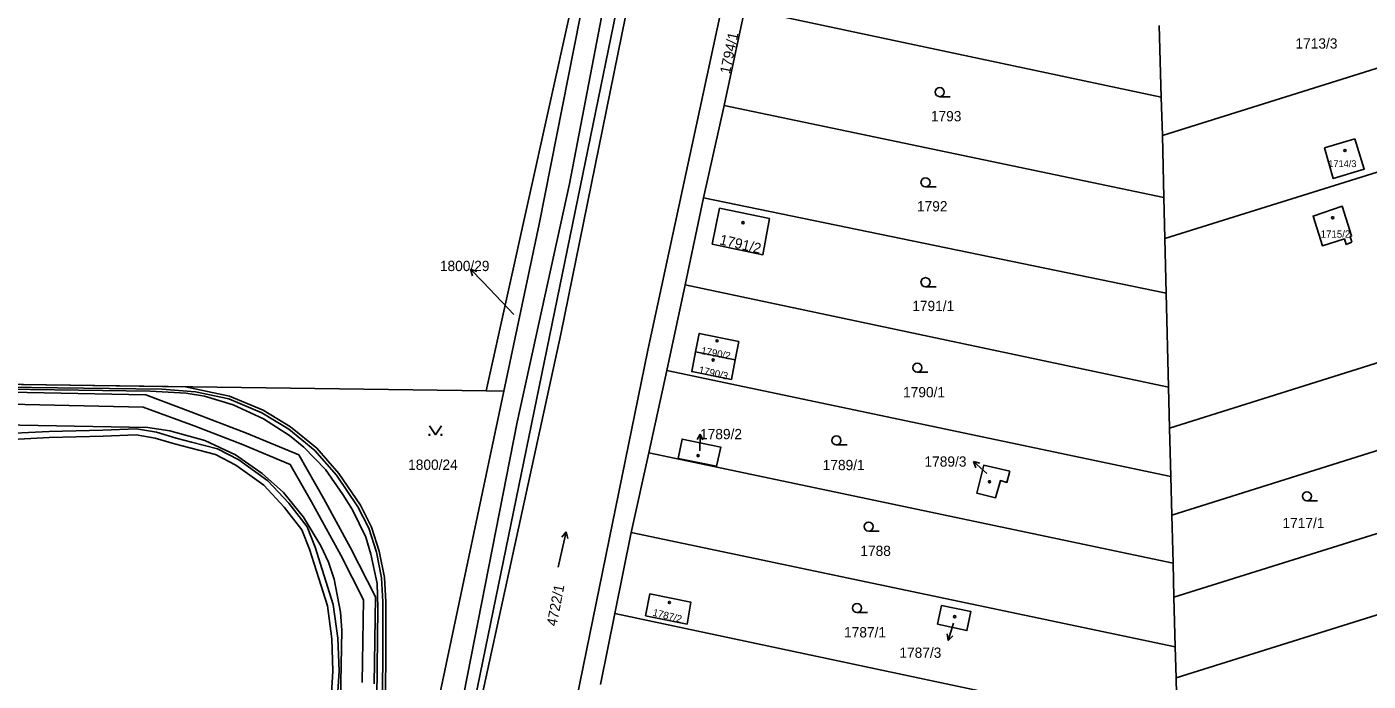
# Model space of a CAD drawing. Extents: x -756746 to -753363, y -1166406 to -1161727.
# Drawn here: x -756087.8 to -755865.5, y -1163801.4 to -1163692.9 of the extents above; entities that cross this region are included whole.
import ezdxf

# ---------------------------------------------------------------- set-up
doc = ezdxf.new("R2010")
doc.units = 0
for name, color, linetype in [('Hranice parcel', 7, 'Continuous'), ('Parcelní čísla', 7, 'Continuous'), ('Pop  PČ popisy', 7, 'Continuous'), ('Věcná břemena k části', 7, 'Continuous'), ('Značky budov', 7, 'Continuous'), ('Značky kultur', 7, 'Continuous')]:
    doc.layers.add(name, color=color, linetype=linetype)

msp = doc.modelspace()

# ---------------------------------------------------------------- linework, layer by layer
at = {"layer": 'Hranice parcel'}
for p, q in [((-755830.44, -1163689.28), (-755899.61, -1163710.97)), ((-755968.81, -1163689.99), (-755972.23, -1163705.96)), ((-755899.83, -1163704.61), (-755968.81, -1163689.99)), ((-755899.83, -1163704.61), (-755900.15, -1163692.73)), ((-755899.61, -1163710.97), (-755899.83, -1163704.61)), ((-755825.47, -1163704.93), (-755899.21, -1163728.02)), ((-755972.23, -1163705.96), (-755975.66, -1163721.29)), ((-755899.39, -1163721.25), (-755972.23, -1163705.96)), ((-755899.39, -1163721.25), (-755899.61, -1163710.97)), ((-755975.66, -1163721.29), (-755978.71, -1163735.71)), ((-755898.98, -1163737.06), (-755975.66, -1163721.29)), ((-755899.21, -1163728.02), (-755899.39, -1163721.25)), ((-755899.21, -1163728.02), (-755898.98, -1163737.06)), ((-755978.71, -1163735.71), (-755981.72, -1163749.88)), ((-755898.58, -1163752.68), (-755978.71, -1163735.71)), ((-755898.98, -1163737.06), (-755898.58, -1163752.68)), ((-755898.41, -1163759.43), (-755834.35, -1163739.29)), ((-755976.97, -1163746.83), (-755970.41, -1163748.14)), ((-755898.04, -1163773.86), (-755812.19, -1163746.79)), ((-755981.72, -1163749.88), (-755984.74, -1163763.54)), ((-755898.2, -1163767.48), (-755981.72, -1163749.88)), ((-756028.75, -1163847.83), (-756008.76, -1163753.31)), ((-756008.76, -1163753.31), (-756011.68, -1163753.27)), ((-755898.58, -1163752.68), (-755898.41, -1163759.43)), ((-755898.41, -1163759.43), (-755898.2, -1163767.48)), ((-755984.74, -1163763.54), (-755987.65, -1163776.73)), ((-755897.84, -1163781.82), (-755984.74, -1163763.54)), ((-755898.2, -1163767.48), (-755898.04, -1163773.86)), ((-755897.69, -1163787.45), (-755846.74, -1163771.49)), ((-755804.32, -1163771.59), (-755897.35, -1163800.85)), ((-755897.84, -1163781.82), (-755898.04, -1163773.86)), ((-755987.65, -1163776.73), (-755990.37, -1163790.16)), ((-755897.48, -1163795.7), (-755987.65, -1163776.73)), ((-755897.69, -1163787.45), (-755897.84, -1163781.82)), ((-755897.48, -1163795.7), (-755897.69, -1163787.45)), ((-755990.37, -1163790.16), (-755992.75, -1163801.91)), ((-755897.12, -1163809.92), (-755990.37, -1163790.16)), ((-755897.35, -1163800.85), (-755897.48, -1163795.7)), ((-755897.35, -1163800.85), (-755897.12, -1163809.92))]:
    msp.add_line(p, q, dxfattribs=at)
for points in [[(-755917.3, -1163374.86), (-755927.73, -1163382.92), (-755931, -1163395.43), (-755934.7, -1163412.94), (-755944.17, -1163457.24), (-755955.04, -1163510.59), (-755961.39, -1163543.13), (-755969.75, -1163580.08), (-755980.44, -1163632.87), (-755990.68, -1163681.52), (-755997.89, -1163718.98), (-756006.55, -1163758.47), (-756015.37, -1163803.5), (-756020.15, -1163836.16), (-756019.18, -1163844.93), (-756014.35, -1163853.47)], [(-756011.68, -1163753.27), (-755994.26, -1163674.75), (-755980.32, -1163606.29), (-755967.88, -1163547.36), (-755956.27, -1163487.62), (-755943.66, -1163426.24), (-755935.26, -1163383.38), (-755933.13, -1163379.29)], [(-755933.13, -1163379.29), (-755954.1, -1163486.09), (-755978.68, -1163603.21), (-756002.91, -1163725.66), (-756008.76, -1163753.31)], [(-756014.35, -1163853.47), (-756014.92, -1163851.04), (-756015.32, -1163840.96), (-756014, -1163811.28), (-755999.32, -1163743.87), (-755982.92, -1163663.24), (-755962.87, -1163572.61)], [(-756001.06, -1163844.06), (-755998.8, -1163814.69), (-755984.9, -1163746.54), (-755967.63, -1163666.61), (-755951.38, -1163588.81), (-755949.61, -1163580.31)], [(-755867.69, -1163711.53), (-755872.72, -1163713.02), (-755871.28, -1163718.08), (-755866.16, -1163716.55), (-755867.69, -1163711.53)], [(-755868.2, -1163728.63), (-755869.15, -1163729.01), (-755869.45, -1163728.08), (-755873.1, -1163729.23), (-755874.64, -1163724.32), (-755869.8, -1163722.68), (-755868.26, -1163727.59), (-755868.5, -1163727.69), (-755868.2, -1163728.63)], [(-755973, -1163722.97), (-755964.75, -1163724.71), (-755965.81, -1163730.71), (-755974.21, -1163728.94), (-755973, -1163722.97)], [(-755976.97, -1163746.83), (-755976.36, -1163743.74), (-755969.82, -1163745.11), (-755970.41, -1163748.14)], [(-755970.41, -1163748.14), (-755971.05, -1163751.38), (-755977.62, -1163750.09), (-755976.97, -1163746.83)], [(-756367.93, -1163748.37), (-756177.95, -1163750.98), (-756011.68, -1163753.27)], [(-756095.19, -1163752.92), (-756067.37, -1163753.32), (-756061.4, -1163753.66), (-756058.39, -1163754.15), (-756053.62, -1163755.57), (-756048.62, -1163757.88), (-756044.28, -1163760.68), (-756041.89, -1163762.6), (-756038.33, -1163766.3), (-756035.46, -1163770.42), (-756033.85, -1163772.97), (-756031.64, -1163777.51), (-756030.78, -1163780.34), (-756029.77, -1163785.22), (-756029.62, -1163789.21), (-756029.86, -1163809.22), (-756030.25, -1163840.19), (-756029.92, -1163844.19), (-756028.75, -1163847.83)], [(-756036.22, -1163829.44), (-756036.09, -1163818.92), (-756035.6, -1163792.95), (-756035.83, -1163789.93), (-756036.9, -1163784.46), (-756037.84, -1163781.68), (-756039.11, -1163778.93), (-756041.95, -1163774.21), (-756045.27, -1163770.1), (-756048.83, -1163766.94), (-756053.24, -1163763.88), (-756058.31, -1163761.5), (-756064.11, -1163759.87), (-756067.77, -1163759.37), (-756095.09, -1163758.82), (-756117.11, -1163758.52), (-756124.36, -1163758.56), (-756131.92, -1163758.95), (-756138.07, -1163759.6), (-756144.98, -1163760.74)], [(-755979.89, -1163764.48), (-755979.22, -1163761.27), (-755972.81, -1163762.58), (-755973.51, -1163765.76), (-755979.89, -1163764.48)], [(-755924.89, -1163766.56), (-755925.37, -1163768.43), (-755926.45, -1163768.13), (-755927.25, -1163770.99), (-755930.37, -1163770.21), (-755929.22, -1163765.59), (-755924.89, -1163766.56)], [(-755978.4, -1163791.92), (-755985.27, -1163790.53), (-755984.57, -1163786.91), (-755977.74, -1163788.29), (-755978.4, -1163791.92)], [(-755936.22, -1163788.82), (-755931.35, -1163789.84), (-755932.01, -1163792.99), (-755936.87, -1163791.93), (-755936.22, -1163788.82)]]:
    msp.add_lwpolyline(points, dxfattribs=at)
at = {"layer": 'Pop  PČ popisy'}
for p, q in [((-756012.18, -1163735.28), (-756014.27, -1163733.12)), ((-756014.27, -1163733.12), (-756013.21, -1163733.49)), ((-756014.27, -1163733.12), (-756013.93, -1163734.19)), ((-756007.09, -1163740.62), (-756012.18, -1163735.28)), ((-755976.23, -1163760.42), (-755976.71, -1163761.34)), ((-755976.28, -1163763.21), (-755976.23, -1163760.42)), ((-755976.23, -1163760.42), (-755975.78, -1163761.36)), ((-755928.71, -1163766.99), (-755930.94, -1163764.98)), ((-755930.94, -1163764.98), (-755929.86, -1163765.28)), ((-755930.94, -1163764.98), (-755930.53, -1163766.02)), ((-755934.23, -1163791.79), (-755935.11, -1163794.66)), ((-755935.11, -1163794.66), (-755935.29, -1163793.56)), ((-755935.11, -1163794.66), (-755934.34, -1163793.85))]:
    msp.add_line(p, q, dxfattribs=at)
at = {"layer": 'Věcná břemena k části'}
for points in [[(-755990.68, -1163681.52), (-755997.89, -1163718.98), (-756006.55, -1163758.47), (-756015.37, -1163803.5), (-756020.15, -1163836.16), (-756019.5, -1163842.02), (-756018.94, -1163838.87), (-756017.91, -1163830.88), (-756013.51, -1163804.25), (-755975.27, -1163618.03)], [(-756028.48, -1163808.2), (-756028.31, -1163798.33), (-756028.33, -1163788.22), (-756028.54, -1163784.2), (-756029.4, -1163779.86), (-756030.7, -1163775.85), (-756032.5, -1163772.23), (-756036.12, -1163766.95), (-756039.75, -1163762.78), (-756044.1, -1163759.23), (-756048.67, -1163756.45), (-756054.21, -1163754.13), (-756061.5, -1163752.58), (-756130.64, -1163751.63)], [(-756095.78, -1163752.58), (-756065.45, -1163752.97), (-756059.89, -1163753.44), (-756054.36, -1163754.61), (-756048.89, -1163756.89), (-756044.39, -1163759.63), (-756040.1, -1163763.14), (-756036.52, -1163767.25), (-756032.94, -1163772.49), (-756031.16, -1163776.04), (-756029.88, -1163779.98), (-756029.04, -1163784.26), (-756028.83, -1163788.24), (-756028.81, -1163798.33), (-756028.98, -1163808.22)], [(-756030.23, -1163801.8), (-756030.03, -1163787.42), (-756034.17, -1163779.27), (-756038.62, -1163771.15), (-756042.75, -1163763.87), (-756051.43, -1163760.26), (-756060.63, -1163756.74), (-756068.12, -1163753.95), (-756090.56, -1163753.46)], [(-756090.6, -1163755.46), (-756068.52, -1163755.95), (-756060.11, -1163759.08), (-756052.05, -1163762.16), (-756044.15, -1163765.45), (-756040.62, -1163771.67), (-756035.79, -1163780.49), (-756032.03, -1163787.88), (-756032.23, -1163801.61)], [(-756093.33, -1163761.47), (-756084.1, -1163760.98), (-756075.18, -1163760.79), (-756069.7, -1163760.58), (-756066.53, -1163761.12), (-756063.34, -1163762.05), (-756060.78, -1163762.72), (-756056.57, -1163763.83), (-756053.18, -1163765.57), (-756048.55, -1163768.92), (-756045.18, -1163772.54), (-756042.22, -1163776.3), (-756040.99, -1163779.52), (-756039.81, -1163783.17), (-756038.01, -1163788.89), (-756037.28, -1163794.34), (-756037.08, -1163799.73), (-756037.59, -1163808.07)], [(-756036.59, -1163808.17), (-756036.08, -1163799.75), (-756036.28, -1163794.26), (-756037.03, -1163788.67), (-756038.85, -1163782.87), (-756040.05, -1163779.18), (-756041.34, -1163775.8), (-756044.42, -1163771.88), (-756047.89, -1163768.16), (-756052.66, -1163764.71), (-756056.21, -1163762.89), (-756060.52, -1163761.76), (-756063.08, -1163761.09), (-756066.31, -1163760.14), (-756069.64, -1163759.58), (-756075.2, -1163759.79), (-756084.14, -1163759.98), (-756093.29, -1163760.47)]]:
    msp.add_lwpolyline(points, dxfattribs=at)
at = {"layer": 'Značky budov'}
for centre in [(-755869.34, -1163713.45), (-755871.39, -1163724.58), (-755969.13, -1163725.39), (-755973.42, -1163744.97), (-755974.08, -1163748.16), (-755976.57, -1163764), (-755928.27, -1163768.33), (-755981.32, -1163788.34), (-755934.04, -1163790.7)]:
    msp.add_circle(centre, 0.175, dxfattribs=at)
at = {"layer": 'Značky kultur'}
for p, q in [((-755936.51, -1163704.52), (-755934.76, -1163704.52)), ((-755938.87, -1163719.47), (-755937.12, -1163719.47)), ((-755938.87, -1163736.01), (-755937.12, -1163736.01)), ((-755940.22, -1163750.19), (-755938.47, -1163750.19)), ((-755953.63, -1163762.24), (-755951.88, -1163762.24)), ((-755875.66, -1163771.48), (-755873.91, -1163771.48)), ((-755999.78, -1163782.5), (-755998.43, -1163776.65)), ((-755998.43, -1163776.65), (-755999.14, -1163777.49)), ((-755998.43, -1163776.65), (-755998.16, -1163777.72)), ((-755948.29, -1163776.51), (-755946.54, -1163776.51)), ((-755950.22, -1163790.02), (-755948.47, -1163790.02))]:
    msp.add_line(p, q, dxfattribs=at)
msp.add_lwpolyline([(-756021.09, -1163759.05), (-756020.09, -1163760.55), (-756019.09, -1163759.05)], dxfattribs=at)
for centre, radius in [((-755936.51, -1163703.77), 0.75), ((-755938.87, -1163718.72), 0.75), ((-755938.87, -1163735.26), 0.75), ((-755940.22, -1163749.44), 0.75), ((-756021.09, -1163760.55), 0.1), ((-756019.09, -1163760.55), 0.1), ((-755953.63, -1163761.49), 0.75), ((-755875.66, -1163770.73), 0.75), ((-755948.29, -1163775.76), 0.75), ((-755950.22, -1163789.27), 0.75)]:
    msp.add_circle(centre, radius, dxfattribs=at)

# ---------------------------------------------------------------- texts
at = {"layer": 'Parcelní čísla'}
for s, height, rotation, p in [('1794/1', 1.7, 78, (-755971.31, -1163700.84)), ('1791/2', 1.7, 347, (-755973.11, -1163728.98)), ('1790/2', 1.2, 349, (-755976.14, -1163747.15)), ('1790/3', 1.2, 347, (-755976.54, -1163750.33)), ('4722/1', 1.7, 79, (-756000.03, -1163792.37)), ('1787/2', 1.2, 346, (-755984.18, -1163790.52))]:
    msp.add_text(s, height=height, rotation=rotation, dxfattribs=at).set_placement(p)
for s, height, p in [('1713/3', 1.7, (-755877.55, -1163696.55)), ('1793', 1.7, (-755937.98, -1163708.6)), ('1714/3', 1.139, (-755872.11, -1163716.19)), ('1792', 1.7, (-755940.29, -1163723.53)), ('1715/2', 1.2, (-755873.38, -1163727.89)), ('1800/29', 1.7, (-756019.36, -1163733.42)), ('1791/1', 1.7, (-755941.07, -1163740.05)), ('1790/1', 1.7, (-755942.59, -1163754.34)), ('1789/2', 1.7, (-755976.24, -1163761.28)), ('1800/24', 1.7, (-756024.62, -1163766.36)), ('1789/1', 1.7, (-755955.91, -1163766.41)), ('1789/3', 1.7, (-755939.04, -1163765.83)), ('1717/1', 1.7, (-755879.71, -1163776.02)), ('1788', 1.7, (-755949.67, -1163780.63)), ('1787/1', 1.7, (-755952.37, -1163794.13)), ('1787/3', 1.7, (-755943.2, -1163797.51))]:
    msp.add_text(s, height=height, dxfattribs=at).set_placement(p)

doc.saveas('drawing.dxf')
